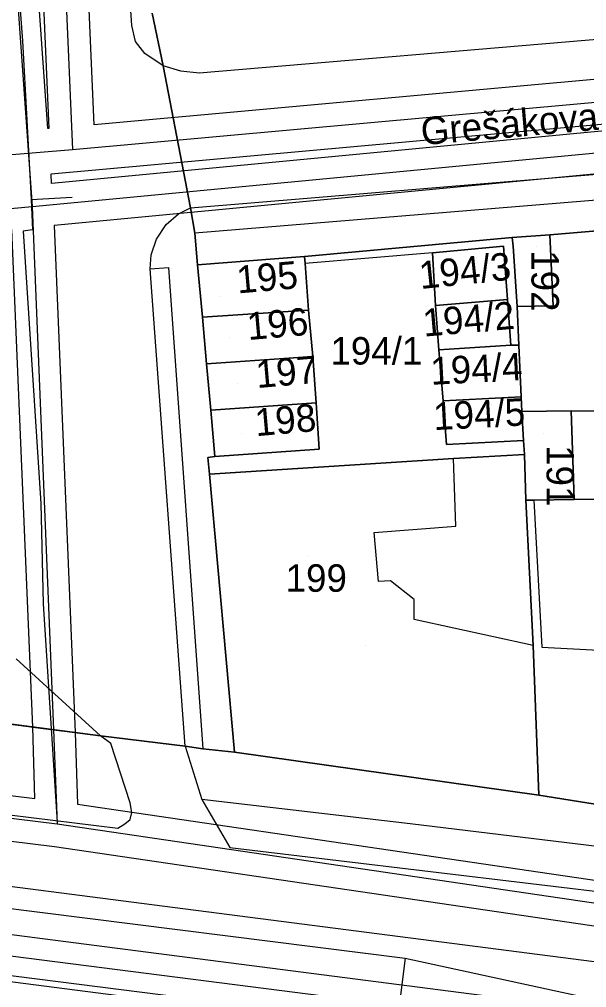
# Model space of a CAD drawing. Extents: x -263423 to -261326, y -1240067 to -1237864.
# Drawn here: x -263033.7 to -262992.4, y -1240023.1 to -1239952.6 of the extents above; entities that cross this region are included whole.
import ezdxf

# ---------------------------------------------------------------- set-up
doc = ezdxf.new("R2010")
doc.units = 0
for name, color, linetype in [('body_kn', 7, 'Continuous'), ('kladpar_druhypozemkov', 7, 'Continuous'), ('kladpar_hranice', 7, 'Continuous'), ('kladpar_parcelnecisla', 7, 'Continuous'), ('kladpar_plochy', 7, 'Continuous'), ('linie', 7, 'Continuous'), ('popisy', 7, 'Continuous'), ('tarchy_linie', 7, 'Continuous'), ('zappar_hrandruhpozemk', 7, 'Continuous'), ('znacky', 7, 'Continuous')]:
    doc.layers.add(name, color=color, linetype=linetype)

msp = doc.modelspace()

# ---------------------------------------------------------------- linework, layer by layer
at = {"layer": 'body_kn'}
for p, q in [((-263025.5, -1239953.04), (-263025.5, -1239953.04)), ((-263033.47, -1239954.15), (-263033.47, -1239954.15)), ((-263025.25, -1239954.19), (-263025.25, -1239954.19)), ((-263024.56, -1239955.08), (-263024.56, -1239955.08)), ((-263023.22, -1239955.98), (-263023.22, -1239955.98)), ((-263023.22, -1239955.98), (-263023.22, -1239955.98)), ((-263021.95, -1239956.37), (-263021.95, -1239956.37)), ((-263020.61, -1239956.5), (-263020.61, -1239956.5)), ((-263031.63, -1239960.55), (-263031.63, -1239960.55)), ((-263031.55, -1239960.55), (-263031.55, -1239960.55)), ((-263028.26, -1239960.26), (-263028.26, -1239960.26)), ((-263029.83, -1239962.06), (-263029.83, -1239962.06)), ((-263031.39, -1239963.84), (-263031.39, -1239963.84)), ((-263031.35, -1239964.54), (-263031.35, -1239964.54)), ((-263032.84, -1239965.7), (-263032.84, -1239965.7)), ((-263032.84, -1239965.7), (-263032.84, -1239965.7)), ((-263029.85, -1239965.53), (-263029.85, -1239965.53)), ((-263032.77, -1239966.22), (-263032.77, -1239966.22)), ((-263032.77, -1239966.22), (-263032.77, -1239966.22)), ((-263021.23, -1239966.32), (-263021.23, -1239966.32)), ((-263021.23, -1239966.32), (-263021.23, -1239966.32)), ((-263022.12, -1239966.76), (-263022.12, -1239966.76)), ((-263032.75, -1239967.91), (-263032.75, -1239967.91)), ((-263031.17, -1239967.61), (-263031.17, -1239967.61)), ((-263023.02, -1239967.52), (-263023.02, -1239967.52)), ((-263033.41, -1239968.01), (-263033.41, -1239968.01)), ((-263023.72, -1239968.6), (-263023.72, -1239968.6)), ((-263020.92, -1239968.17), (-263020.92, -1239968.17)), ((-262997.83, -1239968.47), (-262997.83, -1239968.47)), ((-262997.83, -1239968.47), (-262997.83, -1239968.47)), ((-262995.08, -1239968.29), (-262995.08, -1239968.29)), ((-262995.08, -1239968.29), (-262995.08, -1239968.29)), ((-262998.47, -1239969.1), (-262998.47, -1239969.1)), ((-262998.47, -1239969.1), (-262998.47, -1239969.1)), ((-262997.77, -1239969.11), (-262997.77, -1239969.11)), ((-263024.11, -1239969.75), (-263024.11, -1239969.75)), ((-263012.95, -1239969.86), (-263012.95, -1239969.86)), ((-263012.95, -1239969.86), (-263012.95, -1239969.86)), ((-263003.64, -1239969.59), (-263003.64, -1239969.59)), ((-263003.64, -1239969.59), (-263003.64, -1239969.59)), ((-263024.18, -1239970.77), (-263024.18, -1239970.77)), ((-263022.84, -1239970.65), (-263022.84, -1239970.65)), ((-263020.73, -1239970.47), (-263020.73, -1239970.47)), ((-263012.89, -1239970.38), (-263012.89, -1239970.38)), ((-263003.4, -1239973.42), (-263003.4, -1239973.42)), ((-262998.17, -1239972.99), (-262998.17, -1239972.99)), ((-262998.17, -1239972.99), (-262998.17, -1239972.99)), ((-262997.47, -1239973.51), (-262997.47, -1239973.51)), ((-262994.85, -1239973.46), (-262994.85, -1239973.46)), ((-263020.37, -1239974.29), (-263020.37, -1239974.29)), ((-263012.65, -1239973.76), (-263012.65, -1239973.76)), ((-263012.65, -1239973.76), (-263012.65, -1239973.76)), ((-262997.93, -1239976.31), (-262997.93, -1239976.31)), ((-262997.93, -1239976.31), (-262997.93, -1239976.31)), ((-262997.35, -1239976.31), (-262997.35, -1239976.31)), ((-263003.16, -1239976.67), (-263003.16, -1239976.67)), ((-263020.07, -1239977.67), (-263020.07, -1239977.67)), ((-263012.34, -1239977.14), (-263012.34, -1239977.14)), ((-263012.34, -1239977.14), (-263012.34, -1239977.14)), ((-263012.1, -1239980.52), (-263012.1, -1239980.52)), ((-263012.1, -1239980.52), (-263012.1, -1239980.52)), ((-263002.86, -1239980.37), (-263002.86, -1239980.37)), ((-262997.18, -1239980.07), (-262997.18, -1239980.07)), ((-262997.18, -1239980.07), (-262997.18, -1239980.07)), ((-263019.76, -1239981.05), (-263019.76, -1239981.05)), ((-262997.12, -1239981.16), (-262997.12, -1239981.16)), ((-262993.55, -1239981.11), (-262993.55, -1239981.11)), ((-262993.55, -1239981.11), (-262993.55, -1239981.11)), ((-262997, -1239983.26), (-262997, -1239983.26)), ((-263011.87, -1239983.9), (-263011.87, -1239983.9)), ((-263002.61, -1239983.56), (-263002.61, -1239983.56)), ((-263019.97, -1239984.5), (-263019.97, -1239984.5)), ((-263019.46, -1239984.43), (-263019.46, -1239984.43)), ((-263002.11, -1239984.58), (-263002.11, -1239984.58)), ((-263002.11, -1239984.58), (-263002.11, -1239984.58)), ((-262996.94, -1239984.28), (-262996.94, -1239984.28)), ((-263019.85, -1239985.71), (-263019.85, -1239985.71)), ((-262996.83, -1239987.6), (-262996.83, -1239987.6)), ((-262996.25, -1239987.6), (-262996.25, -1239987.6)), ((-262996.25, -1239987.6), (-262996.25, -1239987.6)), ((-262993.32, -1239987.55), (-262993.32, -1239987.55)), ((-263032.13, -1239987.86), (-263032.13, -1239987.86)), ((-263001.94, -1239989.49), (-263001.94, -1239989.49)), ((-263007.87, -1239989.97), (-263007.87, -1239989.97)), ((-263007.57, -1239993.54), (-263007.57, -1239993.54)), ((-263006.68, -1239993.48), (-263006.68, -1239993.48)), ((-263031.96, -1239995.16), (-263031.96, -1239995.16)), ((-263004.96, -1239994.83), (-263004.96, -1239994.83)), ((-263004.97, -1239996.3), (-263004.97, -1239996.3)), ((-262996.3, -1239998.19), (-262996.3, -1239998.19)), ((-262996.3, -1239998.19), (-262996.3, -1239998.19)), ((-262995.67, -1239998.32), (-262995.67, -1239998.32)), ((-263032.71, -1240004.13), (-263032.71, -1240004.13)), ((-263031.2, -1240004.33), (-263031.2, -1240004.33)), ((-263031.2, -1240004.33), (-263031.2, -1240004.33)), ((-263029.63, -1240004.53), (-263029.63, -1240004.53)), ((-263027.8, -1240004.77), (-263027.8, -1240004.77)), ((-263027.03, -1240005.34), (-263027.03, -1240005.34)), ((-263021.62, -1240005.53), (-263021.62, -1240005.53)), ((-263021.62, -1240005.53), (-263021.62, -1240005.53)), ((-263020.34, -1240005.72), (-263020.34, -1240005.72)), ((-263018.05, -1240005.97), (-263018.05, -1240005.97)), ((-263032.56, -1240009.33), (-263032.56, -1240009.33)), ((-263020.41, -1240009.4), (-263020.41, -1240009.4)), ((-262995.89, -1240009.09), (-262995.89, -1240009.09)), ((-263029.46, -1240009.74), (-263029.46, -1240009.74)), ((-263025.63, -1240009.66), (-263025.63, -1240009.66)), ((-263025.63, -1240010.86), (-263025.63, -1240010.86)), ((-263025.5, -1240010.36), (-263025.5, -1240010.36)), ((-263030.95, -1240011.05), (-263030.95, -1240011.05)), ((-263030.94, -1240011.19), (-263030.94, -1240011.19)), ((-263026.52, -1240011.5), (-263026.52, -1240011.5)), ((-263026.01, -1240011.18), (-263026.01, -1240011.18)), ((-263005.25, -1240011.18), (-263005.25, -1240011.18)), ((-263031.14, -1240012.83), (-263031.14, -1240012.83)), ((-263018.37, -1240012.9), (-263018.37, -1240012.9)), ((-263026.32, -1240016.78), (-263026.32, -1240016.78)), ((-263026.76, -1240020.2), (-263026.76, -1240020.2)), ((-263005.63, -1240020.97), (-263005.63, -1240020.97))]:
    msp.add_line(p, q, dxfattribs=at)
at = {"layer": 'kladpar_druhypozemkov'}
for p, q in [((-262996.05, -1239969.11), (-262996.05, -1239969.11)), ((-263000.4, -1239969.95), (-263000.4, -1239969.95)), ((-263019.03, -1239972.78), (-263019.03, -1239972.78)), ((-263000.39, -1239973.76), (-263000.39, -1239973.76)), ((-263018.43, -1239975.78), (-263018.43, -1239975.78)), ((-263008.23, -1239975.88), (-263008.23, -1239975.88)), ((-262999.5, -1239977.28), (-262999.5, -1239977.28)), ((-263017.83, -1239979.08), (-263017.83, -1239979.08)), ((-262999.31, -1239980.63), (-262999.31, -1239980.63)), ((-263017.53, -1239982.78), (-263017.53, -1239982.78)), ((-262995.53, -1239982.78), (-262995.53, -1239982.78)), ((-263012.73, -1239991.68), (-263012.73, -1239991.68))]:
    msp.add_line(p, q, dxfattribs=at)
at = {"layer": 'kladpar_hranice'}
for points in [[(-262908.19, -1239945.55), (-262907.29, -1239956.84), (-262907.23, -1239958.43), (-262907.05, -1239960.47), (-262923.86, -1239962.02), (-262925.86, -1239962.17), (-262926.64, -1239962.24), (-262929.31, -1239962.47), (-262944.49, -1239963.87), (-262949.66, -1239964.29), (-262950.3, -1239964.42), (-262965.99, -1239965.87), (-262990.23, -1239967.87), (-262995.08, -1239968.29), (-262997.83, -1239968.47), (-263012.95, -1239969.86), (-263020.73, -1239970.47), (-263020.92, -1239968.17), (-263021.23, -1239966.32), (-263023.22, -1239955.98), (-263024.03, -1239952.15)], [(-263024.03, -1239952.15), (-263023.22, -1239955.98), (-263021.23, -1239966.32), (-263020.92, -1239968.17), (-263020.73, -1239970.47), (-263020.37, -1239974.29), (-263020.07, -1239977.67), (-263019.76, -1239981.05), (-263019.46, -1239984.43), (-263019.97, -1239984.5), (-263019.85, -1239985.71), (-263018.05, -1240005.97), (-263020.34, -1240005.72), (-263021.62, -1240005.53), (-263027.8, -1240004.77), (-263037.25, -1240003.54)], [(-262979.37, -1239976.78), (-262979.31, -1239977.29), (-262974.71, -1239976.67), (-262974.71, -1239975.84), (-262969.09, -1239975.55), (-262969.22, -1239974.27), (-262965.26, -1239973.91), (-262964.77, -1239979.27), (-262964.66, -1239981.05), (-262964.11, -1239987.24), (-262977.89, -1239987.43), (-262985.09, -1239987.46), (-262985.2, -1239984.15), (-262985.38, -1239981.15), (-262990.61, -1239981.13), (-262993.55, -1239981.11), (-262997.12, -1239981.16), (-262997.18, -1239980.07), (-262997.35, -1239976.31), (-262997.47, -1239973.51), (-262994.85, -1239973.46), (-262995.08, -1239968.29), (-262990.23, -1239967.87), (-262989, -1239978.01)], [(-262997.83, -1239968.47), (-262997.77, -1239969.11), (-262997.47, -1239973.51), (-262997.35, -1239976.31), (-262997.93, -1239976.31), (-262998.17, -1239972.99), (-262998.47, -1239969.1), (-263003.64, -1239969.59), (-263003.4, -1239973.42), (-263003.16, -1239976.67), (-263002.86, -1239980.37), (-263002.61, -1239983.56), (-262997, -1239983.26), (-262996.94, -1239984.28), (-263002.11, -1239984.58), (-263019.85, -1239985.71), (-263019.97, -1239984.5), (-263019.46, -1239984.43), (-263011.87, -1239983.9), (-263012.1, -1239980.52), (-263012.34, -1239977.14), (-263012.65, -1239973.76), (-263012.89, -1239970.38), (-263012.95, -1239969.86), (-262997.83, -1239968.47)], [(-262995.08, -1239968.29), (-262994.85, -1239973.46), (-262997.47, -1239973.51), (-262997.77, -1239969.11), (-262997.83, -1239968.47), (-262995.08, -1239968.29)], [(-262998.47, -1239969.1), (-262998.17, -1239972.99), (-263003.4, -1239973.42), (-263003.64, -1239969.59), (-262998.47, -1239969.1)], [(-263012.95, -1239969.86), (-263012.89, -1239970.38), (-263012.65, -1239973.76), (-263020.37, -1239974.29), (-263020.73, -1239970.47), (-263012.95, -1239969.86)], [(-262998.17, -1239972.99), (-262997.93, -1239976.31), (-263003.16, -1239976.67), (-263003.4, -1239973.42), (-262998.17, -1239972.99)], [(-263012.65, -1239973.76), (-263012.34, -1239977.14), (-263020.07, -1239977.67), (-263020.37, -1239974.29), (-263012.65, -1239973.76)], [(-262997.93, -1239976.31), (-262997.35, -1239976.31), (-262997.18, -1239980.07), (-263002.86, -1239980.37), (-263003.16, -1239976.67), (-262997.93, -1239976.31)], [(-263012.34, -1239977.14), (-263012.1, -1239980.52), (-263019.76, -1239981.05), (-263020.07, -1239977.67), (-263012.34, -1239977.14)], [(-263012.1, -1239980.52), (-263011.87, -1239983.9), (-263019.46, -1239984.43), (-263019.76, -1239981.05), (-263012.1, -1239980.52)], [(-262997.18, -1239980.07), (-262997.12, -1239981.16), (-262997, -1239983.26), (-263002.61, -1239983.56), (-263002.86, -1239980.37), (-262997.18, -1239980.07)], [(-262993.55, -1239981.11), (-262993.32, -1239987.55), (-262996.25, -1239987.6), (-262996.83, -1239987.6), (-262996.94, -1239984.28), (-262997, -1239983.26), (-262997.12, -1239981.16), (-262993.55, -1239981.11)], [(-262990.61, -1239981.13), (-262990.44, -1239984.19), (-262990.2, -1239987.5), (-262993.32, -1239987.55), (-262993.55, -1239981.11), (-262990.61, -1239981.13)], [(-263002.11, -1239984.58), (-262996.94, -1239984.28), (-262996.83, -1239987.6), (-262996.3, -1239998.19), (-262995.89, -1240009.09), (-263018.05, -1240005.97), (-263019.85, -1239985.71), (-263002.11, -1239984.58)], [(-262977.89, -1239987.43), (-262977.62, -1240000.06), (-262978.06, -1240002.74), (-262979.65, -1240011.69), (-262995.89, -1240009.09), (-262996.3, -1239998.19), (-262996.83, -1239987.6), (-262996.25, -1239987.6), (-262993.32, -1239987.55), (-262990.2, -1239987.5), (-262985.09, -1239987.46), (-262977.89, -1239987.43)], [(-263037.25, -1240003.54), (-263027.8, -1240004.77), (-263021.62, -1240005.53), (-263020.34, -1240005.72), (-263018.05, -1240005.97), (-262995.89, -1240009.09), (-262979.65, -1240011.69), (-262963.02, -1240013.92), (-262946.4, -1240015.83), (-262924.43, -1240013.92)]]:
    msp.add_lwpolyline(points, dxfattribs=at)
at = {"layer": 'kladpar_plochy'}
for p, q in [((-262995.08, -1239968.29), (-262990.23, -1239967.87)), ((-262994.85, -1239973.46), (-262995.08, -1239968.29)), ((-262997.47, -1239973.51), (-262994.85, -1239973.46)), ((-262997.35, -1239976.31), (-262997.47, -1239973.51)), ((-262997.18, -1239980.07), (-262997.35, -1239976.31)), ((-262997.12, -1239981.16), (-262997.18, -1239980.07)), ((-262993.55, -1239981.11), (-262997.12, -1239981.16)), ((-262990.61, -1239981.13), (-262993.55, -1239981.11)), ((-263037.25, -1240003.54), (-263027.8, -1240004.77)), ((-263027.8, -1240004.77), (-263021.62, -1240005.53)), ((-263021.62, -1240005.53), (-263020.34, -1240005.72)), ((-263020.34, -1240005.72), (-263018.05, -1240005.97)), ((-263018.05, -1240005.97), (-262995.89, -1240009.09)), ((-262995.89, -1240009.09), (-262979.65, -1240011.69))]:
    msp.add_line(p, q, dxfattribs=at)
for points in [[(-262908.19, -1239945.55), (-262907.29, -1239956.84), (-262907.23, -1239958.43), (-262907.05, -1239960.47), (-262923.86, -1239962.02), (-262925.86, -1239962.17), (-262926.64, -1239962.24), (-262929.31, -1239962.47), (-262944.49, -1239963.87), (-262949.66, -1239964.29), (-262950.3, -1239964.42), (-262965.99, -1239965.87), (-262990.23, -1239967.87), (-262995.08, -1239968.29), (-262997.83, -1239968.47), (-263012.95, -1239969.86), (-263020.73, -1239970.47), (-263020.92, -1239968.17), (-263021.23, -1239966.32), (-263023.22, -1239955.98), (-263024.03, -1239952.15)], [(-263024.03, -1239952.15), (-263023.22, -1239955.98), (-263021.23, -1239966.32), (-263020.92, -1239968.17), (-263020.73, -1239970.47), (-263020.37, -1239974.29), (-263020.07, -1239977.67), (-263019.76, -1239981.05), (-263019.46, -1239984.43), (-263019.97, -1239984.5), (-263019.85, -1239985.71), (-263018.05, -1240005.97), (-263020.34, -1240005.72), (-263021.62, -1240005.53), (-263027.8, -1240004.77), (-263037.25, -1240003.54)]]:
    msp.add_lwpolyline(points, dxfattribs=at)
for points in [[(-262997.83, -1239968.47), (-262997.77, -1239969.11), (-262997.47, -1239973.51), (-262997.35, -1239976.31), (-262997.93, -1239976.31), (-262998.17, -1239972.99), (-262998.47, -1239969.1), (-263003.64, -1239969.59), (-263003.4, -1239973.42), (-263003.16, -1239976.67), (-263002.86, -1239980.37), (-263002.61, -1239983.56), (-262997, -1239983.26), (-262996.94, -1239984.28), (-263002.11, -1239984.58), (-263019.85, -1239985.71), (-263019.97, -1239984.5), (-263019.46, -1239984.43), (-263011.87, -1239983.9), (-263012.1, -1239980.52), (-263012.34, -1239977.14), (-263012.65, -1239973.76), (-263012.89, -1239970.38), (-263012.95, -1239969.86)], [(-262995.08, -1239968.29), (-262994.85, -1239973.46), (-262997.47, -1239973.51), (-262997.77, -1239969.11), (-262997.83, -1239968.47)], [(-262998.47, -1239969.1), (-262998.17, -1239972.99), (-263003.4, -1239973.42), (-263003.64, -1239969.59)], [(-263012.95, -1239969.86), (-263012.89, -1239970.38), (-263012.65, -1239973.76), (-263020.37, -1239974.29), (-263020.73, -1239970.47)], [(-262998.17, -1239972.99), (-262997.93, -1239976.31), (-263003.16, -1239976.67), (-263003.4, -1239973.42)], [(-263012.65, -1239973.76), (-263012.34, -1239977.14), (-263020.07, -1239977.67), (-263020.37, -1239974.29)], [(-262997.93, -1239976.31), (-262997.35, -1239976.31), (-262997.18, -1239980.07), (-263002.86, -1239980.37), (-263003.16, -1239976.67)], [(-263012.34, -1239977.14), (-263012.1, -1239980.52), (-263019.76, -1239981.05), (-263020.07, -1239977.67)], [(-263012.1, -1239980.52), (-263011.87, -1239983.9), (-263019.46, -1239984.43), (-263019.76, -1239981.05)], [(-262997.18, -1239980.07), (-262997.12, -1239981.16), (-262997, -1239983.26), (-263002.61, -1239983.56), (-263002.86, -1239980.37)], [(-262993.55, -1239981.11), (-262993.32, -1239987.55), (-262996.25, -1239987.6), (-262996.83, -1239987.6), (-262996.94, -1239984.28), (-262997, -1239983.26), (-262997.12, -1239981.16)], [(-262990.61, -1239981.13), (-262990.44, -1239984.19), (-262990.2, -1239987.5), (-262993.32, -1239987.55), (-262993.55, -1239981.11)], [(-263002.11, -1239984.58), (-262996.94, -1239984.28), (-262996.83, -1239987.6), (-262996.3, -1239998.19), (-262995.89, -1240009.09), (-263018.05, -1240005.97), (-263019.85, -1239985.71)], [(-262977.89, -1239987.43), (-262977.62, -1240000.06), (-262978.06, -1240002.74), (-262979.65, -1240011.69), (-262995.89, -1240009.09), (-262996.3, -1239998.19), (-262996.83, -1239987.6), (-262996.25, -1239987.6), (-262993.32, -1239987.55), (-262990.2, -1239987.5), (-262985.09, -1239987.46)]]:
    msp.add_lwpolyline(points, close=True, dxfattribs=at)
at = {"layer": 'linie'}
msp.add_lwpolyline([(-263207.05, -1240000.27), (-262981.57, -1240028.93), (-262968.8, -1240030.48), (-262962.8, -1240031.08), (-262957.19, -1240031.52), (-262950.54, -1240031.84), (-262944.24, -1240031.95), (-262936.75, -1240031.81), (-262931.29, -1240031.53), (-262920.33, -1240030.62), (-262811.51, -1240020.59), (-262800.56, -1240019.48), (-262793.71, -1240018.53), (-262783.65, -1240016.71), (-262777.35, -1240015.29), (-262767.05, -1240012.5), (-262756.57, -1240009.16), (-262739.52, -1240003.54)], dxfattribs=at)
at = {"layer": 'tarchy_linie'}
for p, q in [((-263032.84, -1239965.7), (-263029.85, -1239965.53)), ((-263032.77, -1239966.22), (-263031.2, -1240004.33)), ((-263031.2, -1240004.33), (-263030.94, -1240011.19))]:
    msp.add_line(p, q, dxfattribs=at)
for points in [[(-263103.14, -1239719.9), (-263095.41, -1239737.69), (-263065.83, -1239781.99), (-263034.18, -1239828.14), (-263033.47, -1239872.58), (-263031.76, -1239917.23), (-263029.83, -1239962.06)], [(-263091.69, -1239751.83), (-263081.84, -1239764.83), (-263043.91, -1239817.53), (-263043.35, -1239822.73), (-263042.81, -1239822.68), (-263040.4, -1239858.87), (-263032.77, -1239966.22)], [(-263032.51, -1239829.65), (-262994.11, -1239826.25), (-262953.49, -1239823.36), (-262914.73, -1239822.21), (-262904.56, -1239948.91), (-262945.05, -1239952.79), (-262956.61, -1239953.67), (-262987.63, -1239956.58), (-263028.26, -1239960.26), (-263030.11, -1239917.17), (-263031.82, -1239872.55), (-263032.51, -1239829.65)], [(-263035.8, -1239829.9), (-263035.12, -1239872.61), (-263033.41, -1239917.29), (-263031.55, -1239960.55), (-263031.63, -1239960.55), (-263038.86, -1239858.77), (-263040.77, -1239830.21), (-263035.8, -1239829.9)], [(-263035.28, -1239930.48), (-263033.47, -1239954.15), (-263032.84, -1239965.7), (-263032.75, -1239967.91), (-263033.41, -1239968.01), (-263032.13, -1239987.86), (-263031.96, -1239995.16), (-263030.95, -1240011.05)], [(-263142.09, -1239971.76), (-263113.13, -1239968.86), (-263071.88, -1239965.53), (-263029.83, -1239962.06), (-262987.48, -1239958.22), (-262956.48, -1239955.32), (-262944.89, -1239954.43), (-262902.79, -1239950.4), (-262859.08, -1239946.41), (-262815.45, -1239942.96)], [(-263142, -1239976.35), (-263032.77, -1239966.22), (-262901.51, -1239953.72), (-262809.55, -1239945.43)], [(-262903.16, -1239952.09), (-262903.14, -1239952.33), (-263031.35, -1239964.54), (-263031.39, -1239963.84), (-262987.33, -1239959.86), (-262956.35, -1239956.97), (-262944.73, -1239956.07), (-262903.16, -1239952.09)], [(-262902.88, -1239955.4), (-263031.17, -1239967.61), (-263029.63, -1240004.53), (-263031.2, -1240004.33), (-263032.71, -1240004.13), (-263034.24, -1239967.9)], [(-263147.28, -1239996.85), (-263030.94, -1240011.19), (-262952.34, -1240022.76), (-262895.18, -1240015.48), (-262788.72, -1240005.88), (-262678.82, -1239972.02)], [(-263294.33, -1239987.55), (-263230.04, -1239998.95), (-263150.79, -1240013.01), (-263089.3, -1240012.13), (-263026.76, -1240020.2), (-262979.54, -1240026.3), (-262896.92, -1240020.74), (-262789.71, -1240011.94), (-262677.55, -1239975.98)], [(-263145.84, -1239995.36), (-263032.56, -1240009.33), (-263032.71, -1240004.13), (-263031.2, -1240004.33), (-263029.63, -1240004.53), (-263029.46, -1240009.74), (-262952.72, -1240021.03), (-262950.86, -1240020.91), (-262896.88, -1240014.04)], [(-262979.44, -1240022.84), (-263026.32, -1240016.78), (-263089.1, -1240008.68), (-263144.17, -1240009.46), (-263145.37, -1239998.75), (-263031.14, -1240012.83), (-262968.28, -1240022.08), (-262979.44, -1240022.84)], [(-263123.67, -1240025.44), (-262952.08, -1240054.88), (-262953.6, -1240028.01), (-262979.66, -1240029.76), (-263027.2, -1240023.62), (-263089.5, -1240015.58)]]:
    msp.add_lwpolyline(points, dxfattribs=at)
at = {"layer": 'zappar_hrandruhpozemk'}
for p, q in [((-262966.31, -1239951.91), (-263020.61, -1239956.5)), ((-263025.25, -1239954.19), (-263025.5, -1239953.04)), ((-263024.56, -1239955.08), (-263025.25, -1239954.19)), ((-263023.22, -1239955.98), (-263024.56, -1239955.08)), ((-263021.23, -1239966.32), (-262989.26, -1239963.66)), ((-262989.46, -1239965.57), (-263020.92, -1239968.17)), ((-263003.64, -1239969.59), (-263012.89, -1239970.38)), ((-263024.18, -1239970.77), (-263022.84, -1239970.65)), ((-263021.62, -1240005.53), (-263024.18, -1239970.77)), ((-263022.84, -1239970.65), (-263020.34, -1240005.72)), ((-263007.57, -1239993.54), (-263007.87, -1239989.97)), ((-263033.93, -1239999.16), (-263027.8, -1240004.77)), ((-263082.45, -1240011.29), (-263005.63, -1240020.97)), ((-263006.05, -1240024.43), (-263082.37, -1240014.72)), ((-263005.63, -1240020.97), (-262992.77, -1240023.76))]:
    msp.add_line(p, q, dxfattribs=at)
for points in [[(-263025.5, -1239953.04), (-263029.46, -1239894.37), (-263033.6, -1239834.49)], [(-263020.61, -1239956.5), (-263021.95, -1239956.37), (-263023.22, -1239955.98)], [(-263024.18, -1239970.77), (-263024.11, -1239969.75), (-263023.72, -1239968.6), (-263023.02, -1239967.52), (-263022.12, -1239966.76), (-263021.23, -1239966.32)], [(-263007.87, -1239989.97), (-263001.94, -1239989.49), (-263002.11, -1239984.58)], [(-262996.25, -1239987.6), (-262995.67, -1239998.32), (-262991.52, -1239998.53), (-262990.4, -1239990.5), (-262986.19, -1239991.15), (-262986.65, -1239993.96)], [(-262996.3, -1239998.19), (-263004.97, -1239996.3), (-263004.96, -1239994.83), (-263006.68, -1239993.48), (-263007.57, -1239993.54)], [(-263037.59, -1240010.14), (-263026.52, -1240011.5), (-263026.01, -1240011.18), (-263025.63, -1240010.86), (-263025.5, -1240010.36), (-263025.63, -1240009.66), (-263027.03, -1240005.34), (-263027.8, -1240004.77)], [(-263021.62, -1240005.53), (-263020.41, -1240009.4), (-263018.37, -1240012.9), (-262981.87, -1240017.28)], [(-262982.64, -1240013.92), (-263005.25, -1240011.18), (-263020.41, -1240009.4)], [(-263005.63, -1240020.97), (-263005.98, -1240023.86), (-263001.23, -1240024.46), (-263002.02, -1240030.93)]]:
    msp.add_lwpolyline(points, dxfattribs=at)
at = {"layer": 'znacky'}
msp.add_line((-263008.49, -1239998.19), (-263008.49, -1239998.19), dxfattribs=at)

# ---------------------------------------------------------------- texts
at = {"layer": 'kladpar_parcelnecisla'}
for s, rotation, p in [('194/3', 6, (-263004.497, -1239972.235)), ('192', 270, (-262996.43, -1239969.404)), ('195', 5, (-263017.8, -1239972.556)), ('196', 5, (-263017.045, -1239975.951)), ('194/2', 5, (-263004.255, -1239975.7)), ('197', 5, (-263016.398, -1239979.447)), ('194/4', 3, (-263003.732, -1239979.209)), ('198', 5, (-263016.469, -1239982.953)), ('194/5', 3, (-263003.527, -1239982.511)), ('191', 270, (-262995.33, -1239983.6))]:
    msp.add_text(s, height=2, rotation=rotation, dxfattribs=at).set_placement(p)
for s, p in [('194/1', (-263011.06, -1239977.73)), ('199', (-263014.32, -1239994.28))]:
    msp.add_text(s, height=2, dxfattribs=at).set_placement(p)
at = {"layer": 'popisy'}
msp.add_text('Grešákova', height=2, rotation=5, dxfattribs=at).set_placement((-263004.392, -1239961.754))

doc.saveas('drawing.dxf')
